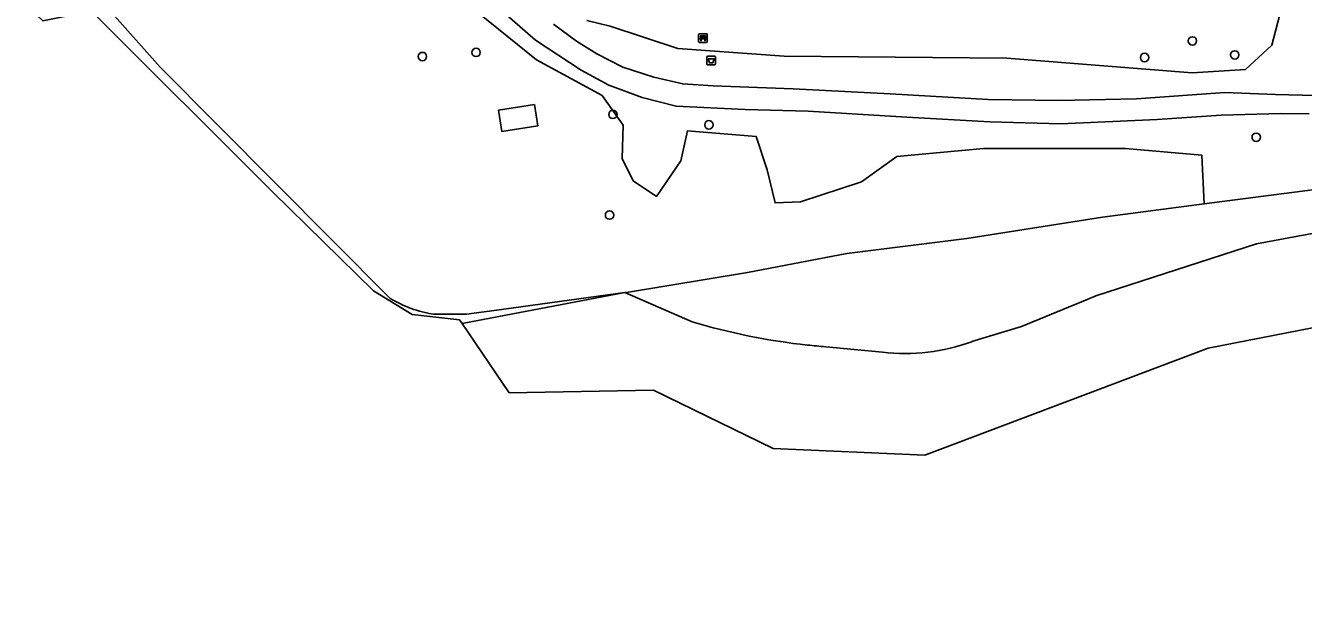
# Model space of a CAD drawing. Extents: x 158031 to 159244, y 380104 to 381214.
# Drawn here: x 158445.6 to 158594, y 380103.5 to 380171.4 of the extents above; entities that cross this region are included whole.
import ezdxf

# ---------------------------------------------------------------- set-up
doc = ezdxf.new("R2010")
doc.units = 0
for name, color, linetype in [('IMGEO_Afvalbak', 7, 'Continuous'), ('IMGEO_Bank', 7, 'Continuous'), ('IMGEO_Boom', 7, 'Continuous'), ('IMGEO_Fietspad_gesloten', 7, 'Continuous'), ('IMGEO_Gemengd_bos', 7, 'Continuous'), ('IMGEO_Groenvoorziening', 7, 'Continuous'), ('IMGEO_Oever', 7, 'Continuous'), ('IMGEO_Voetpad_gesloten', 7, 'Continuous'), ('IMGEO_Waterloop', 7, 'Continuous')]:
    doc.layers.add(name, color=color, linetype=linetype)

msp = doc.modelspace()

# ---------------------------------------------------------------- linework, layer by layer
at = {"layer": 'IMGEO_Afvalbak'}
for p, q in [((158524.82, 380167.87), (158525.61, 380167.87)), ((158525.61, 380167.87), (158524.82, 380167.87)), ((158524.72, 380166.98), (158524.72, 380167.77)), ((158524.72, 380167.77), (158524.72, 380166.98)), ((158525.61, 380166.88), (158524.82, 380166.88)), ((158524.82, 380166.88), (158525.61, 380166.88)), ((158525.71, 380167.77), (158525.71, 380166.98)), ((158525.71, 380166.98), (158525.71, 380167.77))]:
    msp.add_line(p, q, dxfattribs=at)
msp.add_lwpolyline([(158524.87, 380167.59), (158525.57, 380167.59), (158525.42, 380167.12), (158525.02, 380167.12), (158524.87, 380167.59)], dxfattribs=at)
for centre, start, end in [((158524.82, 380167.77), 90, 180), ((158524.82, 380167.77), 90, 180), ((158525.61, 380167.77), 0, 90), ((158525.61, 380167.77), 360, 90), ((158524.82, 380166.98), 180, 270), ((158524.82, 380166.98), 180, 270), ((158525.61, 380166.98), 270, 0), ((158525.61, 380166.98), 270, 0)]:
    msp.add_arc(centre, 0.1, start, end, dxfattribs=at)
at = {"layer": 'IMGEO_Bank'}
for p, q in [((158523.77, 380169.56), (158523.77, 380170.4)), ((158523.77, 380170.4), (158523.77, 380169.56)), ((158523.85, 380170.48), (158524.69, 380170.48)), ((158524.69, 380170.48), (158523.85, 380170.48)), ((158524.7, 380169.48), (158523.86, 380169.48)), ((158523.86, 380169.48), (158524.7, 380169.48)), ((158524.08, 380169.99), (158524.08, 380170.1)), ((158524.47, 380169.88), (158524.08, 380169.88)), ((158524.41, 380170.1), (158524.13, 380170.1)), ((158524.13, 380170.1), (158524.13, 380169.99)), ((158524.13, 380169.98), (158524.41, 380169.98)), ((158524.42, 380169.99), (158524.42, 380170.1)), ((158524.46, 380170.1), (158524.46, 380169.99)), ((158524.77, 380170.41), (158524.77, 380169.57)), ((158524.77, 380169.57), (158524.77, 380170.41))]:
    msp.add_line(p, q, dxfattribs=at)
for points in [[(158524.02, 380169.88), (158523.88, 380169.88), (158523.99, 380169.98), (158524.08, 380169.98)], [(158524.08, 380170.1), (158523.99, 380170.1), (158523.99, 380170.26), (158524.55, 380170.26), (158524.55, 380170.1), (158524.47, 380170.1)], [(158524.07, 380169.88), (158524.07, 380169.67), (158524.03, 380169.67), (158524.03, 380169.88)], [(158524.47, 380169.98), (158524.55, 380169.98), (158524.67, 380169.88), (158524.53, 380169.88)], [(158524.52, 380169.88), (158524.52, 380169.67), (158524.48, 380169.67), (158524.48, 380169.88)]]:
    msp.add_lwpolyline(points, dxfattribs=at)
for centre, radius, start, end in [((158523.85, 380170.41), 0.0779, 92.4484, 184.2845), ((158523.85, 380170.41), 0.0779, 92.4484, 184.2845), ((158523.85, 380169.56), 0.0779, 182.4484, 274.2845), ((158523.85, 380169.56), 0.0779, 182.4484, 274.2845), ((158524.02, 380169.87), 0.00671, 2.8957, 87.1043), ((158524.08, 380169.87), 0.00671, 92.8957, 177.1043), ((158524.08, 380170.1), 0.00671, 2.8957, 87.1043), ((158524.08, 380169.99), 0.00671, 272.8957, 357.1043), ((158524.13, 380170.1), 0.00671, 92.8957, 177.1043), ((158524.13, 380169.99), 0.00671, 182.8957, 267.1043), ((158524.41, 380170.1), 0.00671, 2.8957, 87.1043), ((158524.41, 380169.99), 0.00671, 272.8957, 357.1043), ((158524.47, 380170.1), 0.00671, 92.8957, 177.1043), ((158524.47, 380169.99), 0.00671, 182.8957, 267.1043), ((158524.47, 380169.87), 0.00671, 2.8957, 87.1043), ((158524.53, 380169.87), 0.00671, 92.8957, 177.1043), ((158524.7, 380170.41), 0.0779, 2.4484, 94.2845), ((158524.7, 380170.41), 0.0779, 2.4484, 94.2845), ((158524.7, 380169.56), 0.0779, 272.4484, 4.2845), ((158524.7, 380169.56), 0.0779, 272.4484, 4.2845)]:
    msp.add_arc(centre, radius, start, end, dxfattribs=at)
at = {"layer": 'IMGEO_Boom'}
for centre in [(158581.12, 380169.65), (158491.68, 380167.84), (158497.92, 380168.32), (158575.57, 380167.73), (158586.04, 380168.03), (158513.81, 380161.12), (158524.96, 380159.91), (158588.53, 380158.47), (158513.42, 380149.43)]:
    msp.add_circle(centre, 0.489, dxfattribs=at)
at = {"layer": 'IMGEO_Fietspad_gesloten'}
for points in [[(158494.88, 380178.46), (158504.82, 380169.75), (158510.14, 380166.24), (158513.35, 380164.52), (158517.2, 380163.1), (158521.14, 380162.07), (158529.19, 380161.7), (158536.5, 380161.51), (158547.95, 380160.79), (158557.59, 380160.27), (158565.84, 380160.04), (158577.03, 380160.51), (158584.46, 380161.02), (158591.4, 380161.21), (158594.69, 380161.17)], [(158595.41, 380163.33), (158590.77, 380163.44), (158584.89, 380163.65), (158574.62, 380162.94), (158565.59, 380162.73), (158557.38, 380162.86), (158546.01, 380163.49), (158534.75, 380164.1), (158525.46, 380164.42), (158521.93, 380164.67), (158518.57, 380165.43), (158514.96, 380166.62), (158511.93, 380168.16), (158509.58, 380169.63), (158506.9, 380171.6)]]:
    msp.add_lwpolyline(points, dxfattribs=at)
at = {"layer": 'IMGEO_Gemengd_bos'}
for points in [[(158591.95, 380175.27), (158590.36, 380169.18), (158587.27, 380166.35), (158581.09, 380165.96), (158559.58, 380167.64), (158533.7, 380167.89), (158521.34, 380168.79), (158513.48, 380171.37), (158510.78, 380172.01)], [(158506.9, 380171.6), (158509.58, 380169.63), (158511.93, 380168.16), (158514.96, 380166.62), (158518.57, 380165.43), (158521.93, 380164.67), (158525.46, 380164.42), (158534.75, 380164.1), (158546.01, 380163.49), (158557.38, 380162.86), (158565.59, 380162.73), (158574.62, 380162.94), (158584.89, 380163.65), (158590.77, 380163.44), (158595.41, 380163.33)]]:
    msp.add_lwpolyline(points, dxfattribs=at)
at = {"layer": 'IMGEO_Groenvoorziening'}
for points in [[(158594.69, 380161.17), (158591.4, 380161.21), (158584.46, 380161.02), (158577.03, 380160.51), (158565.84, 380160.04), (158557.59, 380160.27), (158547.95, 380160.79), (158536.5, 380161.51), (158529.19, 380161.7), (158521.14, 380162.07), (158517.2, 380163.1), (158513.35, 380164.52), (158510.14, 380166.24), (158504.82, 380169.75), (158494.88, 380178.46), (158489.42, 380184.05), (158484.38, 380190.09), (158480.77, 380194.18), (158475.3, 380199.21), (158472.54, 380201.48)], [(158451.01, 380175.8), (158467.74, 380194.61), (158474.82, 380195.13), (158485.12, 380184.05), (158492.72, 380177.36), (158504.95, 380167.44), (158512.55, 380163.32), (158515, 380159.85), (158514.87, 380155.98), (158516.15, 380153.41), (158518.86, 380151.6), (158521.69, 380155.72), (158522.46, 380159.2), (158530.45, 380158.56), (158531.74, 380154.69), (158532.64, 380150.83), (158535.6, 380150.96), (158542.68, 380153.28), (158546.8, 380156.24), (158556.85, 380157.14), (158573.33, 380157.14), (158582.21, 380156.37), (158582.48, 380150.72), (158600.75, 380153.09)], [(158492.98, 380137.92), (158496.82, 380137.91), (158500, 380138.34), (158515.2, 380140.43), (158515.61, 380140.49), (158529.45, 380142.77), (158540.98, 380144.96), (158554.9, 380146.72), (158570.68, 380149.18), (158582.48, 380150.72), (158582.21, 380156.37), (158573.33, 380157.14), (158556.85, 380157.14), (158546.8, 380156.24), (158542.68, 380153.28), (158535.6, 380150.96), (158532.64, 380150.83), (158531.74, 380154.69), (158530.45, 380158.56), (158522.46, 380159.2), (158521.69, 380155.72), (158518.86, 380151.6), (158516.15, 380153.41), (158514.87, 380155.98), (158515, 380159.85), (158512.55, 380163.32), (158504.95, 380167.44), (158492.72, 380177.36)], [(158510.78, 380172.01), (158513.48, 380171.37), (158521.34, 380168.79), (158533.7, 380167.89), (158559.58, 380167.64), (158581.09, 380165.96), (158587.27, 380166.35), (158590.36, 380169.18), (158591.95, 380175.27)], [(158455.91, 380172.56), (158461.24, 380166.61), (158487.93, 380139.75)]]:
    msp.add_lwpolyline(points, dxfattribs=at)
msp.add_lwpolyline([(158504.72, 380162.26), (158505.1, 380159.8), (158500.89, 380159.15), (158500.51, 380161.6)], close=True, dxfattribs=at)
msp.add_arc((158495.11, 380151.65), 13.9, 238.9059, 261.1953, dxfattribs=at)
at = {"layer": 'IMGEO_Oever'}
for points in [[(158760.06, 380178.14), (158600.75, 380153.09), (158582.48, 380150.72), (158570.68, 380149.18), (158554.9, 380146.72), (158540.98, 380144.96), (158529.45, 380142.77), (158515.61, 380140.49), (158515.2, 380140.43), (158523, 380137.03)], [(158445.59, 380173.87), (158447.61, 380171.98), (158453.23, 380173.12), (158474.32, 380152.09), (158486.01, 380140.61), (158490.49, 380137.87), (158495.98, 380137.27), (158496.29, 380136.82), (158515.2, 380140.43), (158500, 380138.34), (158496.82, 380137.91), (158492.98, 380137.92)], [(158487.93, 380139.75), (158461.24, 380166.61), (158455.91, 380172.56)], [(158555.49, 380134.73), (158561.26, 380136.49), (158568.91, 380139.62), (158569.9, 380140.03), (158588.58, 380146.07), (158606.09, 380149.35), (158643.53, 380156.72)], [(158538.55, 380134.12), (158545.13, 380133.5)]]:
    msp.add_lwpolyline(points, dxfattribs=at)
for centre, radius, start, end in [((158495.11, 380151.65), 13.9, 238.9059, 261.1953), ((158544.68, 380209.86), 75.99, 253.4219, 263.7428), ((158544.85, 380211.69), 77.82, 263.7647, 265.3571), ((158547.72, 380155.97), 22.63, 263.4318, 290.0963)]:
    msp.add_arc(centre, radius, start, end, dxfattribs=at)
at = {"layer": 'IMGEO_Voetpad_gesloten'}
msp.add_lwpolyline([(158504.72, 380162.26), (158500.51, 380161.6), (158500.89, 380159.15), (158505.1, 380159.8)], close=True, dxfattribs=at)
at = {"layer": 'IMGEO_Waterloop'}
for points in [[(158643.53, 380156.72), (158606.09, 380149.35), (158588.58, 380146.07), (158569.9, 380140.03), (158568.91, 380139.62), (158561.26, 380136.49), (158555.49, 380134.73)], [(158496.29, 380136.82), (158501.77, 380128.78), (158518.52, 380129.07), (158532.41, 380122.31), (158550.06, 380121.54), (158582.95, 380133.98), (158624.07, 380141.99), (158647.49, 380139.39), (158692.73, 380118.36), (158717.62, 380105.91), (158734.01, 380103.5), (158748.29, 380106.4), (158764.4, 380121.83)], [(158523, 380137.03), (158515.2, 380140.43), (158496.29, 380136.82)], [(158545.13, 380133.5), (158538.55, 380134.12)]]:
    msp.add_lwpolyline(points, dxfattribs=at)
for centre, radius, start, end in [((158544.68, 380209.86), 75.99, 253.4219, 263.7428), ((158544.85, 380211.69), 77.82, 263.7647, 265.3571), ((158547.72, 380155.97), 22.63, 263.4318, 290.0963)]:
    msp.add_arc(centre, radius, start, end, dxfattribs=at)

doc.saveas('drawing.dxf')
